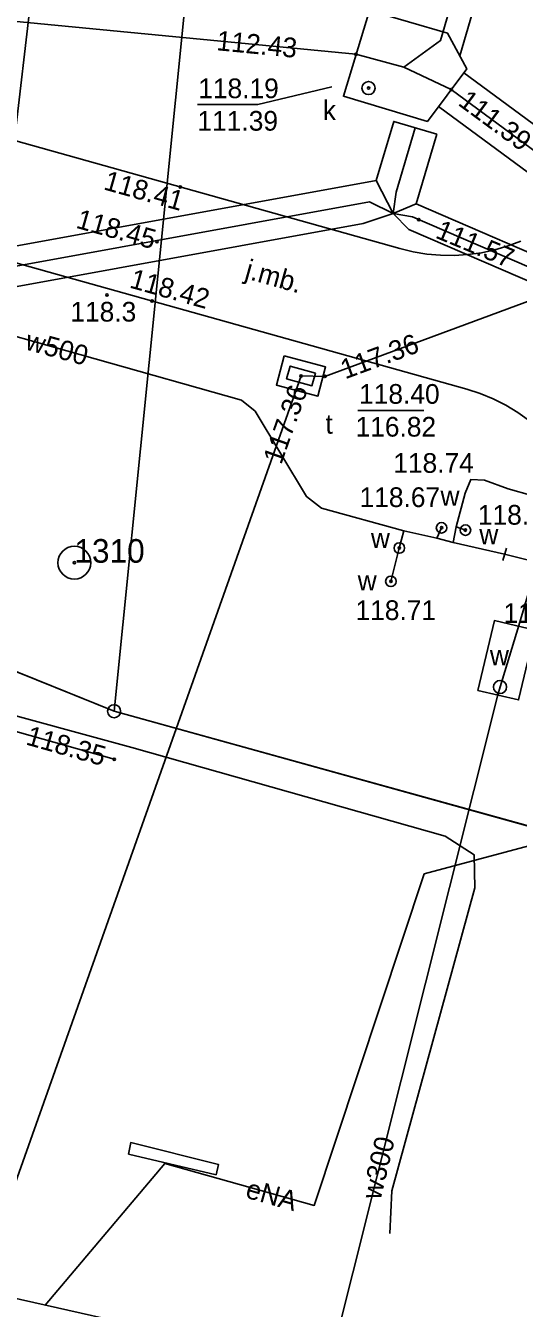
# Model space of a CAD drawing. Extents: x 6424617 to 6425697, y 5665845 to 5667190.
# Drawn here: x 6425255.39 to 6425274.14, y 5665914.92 to 5665963.78 of the extents above; entities that cross this region are included whole.
import ezdxf

# ---------------------------------------------------------------- set-up
doc = ezdxf.new("R2010")
doc.units = 0
for name, color, linetype in [('Warstwa 1', 7, 'Continuous'), ('Warstwa 10', 7, 'Continuous'), ('Warstwa 12', 7, 'Continuous'), ('Warstwa 13', 7, 'Continuous'), ('Warstwa 14', 7, 'Continuous'), ('Warstwa 15', 7, 'Continuous'), ('Warstwa 16', 7, 'Continuous'), ('Warstwa 18', 7, 'Continuous'), ('Warstwa 20', 7, 'Continuous'), ('Warstwa 25', 7, 'Continuous'), ('Warstwa 3', 7, 'Continuous'), ('Warstwa 4', 7, 'Continuous'), ('Warstwa 5', 7, 'Continuous'), ('Warstwa 6', 7, 'Continuous'), ('Warstwa 61', 7, 'Continuous'), ('Warstwa 63', 7, 'Continuous'), ('Warstwa 8', 7, 'Continuous')]:
    doc.layers.add(name, color=color, linetype=linetype)

msp = doc.modelspace()

# ---------------------------------------------------------------- linework, layer by layer
at = {"layer": 'Warstwa 1'}
for p, q in [((6425258.752, 5665937.662), (6425261.42, 5665964.23)), ((6425258.752, 5665937.662), (6425261.42, 5665964.23)), ((6425244.899, 5665943.26), (6425258.752, 5665937.662)), ((6425244.899, 5665943.26), (6425258.752, 5665937.662)), ((6425258.752, 5665937.662), (6425276.622, 5665932.707)), ((6425258.752, 5665937.662), (6425276.622, 5665932.707))]:
    msp.add_line(p, q, dxfattribs=at)
at = {"layer": 'Warstwa 10'}
msp.add_lwpolyline([(6425211.857, 5665948.846), (6425223.704, 5665945.691), (6425224.859, 5665945.38), (6425225.544, 5665945.118), (6425226.799, 5665944.215), (6425228.819, 5665944.228), (6425238.819, 5665941.267), (6425244.003, 5665939.703), (6425246.426, 5665939.319), (6425247.342, 5665939.052), (6425258.757, 5665935.835)], dxfattribs=at)
msp.add_circle((6425258.752, 5665937.662), 0.25, dxfattribs=at)
at = {"layer": 'Warstwa 12'}
for points in [[(6425253.544, 5665915.623), (6425265.869, 5665950.435), (6425266.779, 5665950.417), (6425296.453, 5665961.394), (6425297.023, 5665964.259), (6425297.478, 5665978.649), (6425298.169, 5665995.052), (6425299.378, 5666026.719), (6425299.402, 5666028.422), (6425299.614, 5666031.156), (6425302.19, 5666041.957)], [(6425072.972, 5666031.235), (6425127.389, 5666016.189), (6425160.219, 5666007.031), (6425200.399, 5665995.948), (6425194.084, 5665968.641), (6425195.818, 5665968.224), (6425197.014, 5665967.931), (6425198.547, 5665967.517), (6425202.73, 5665966.36), (6425217.62, 5665962.23), (6425252.45, 5665952.66), (6425263.6, 5665949.51), (6425264.12, 5665949.09), (6425266.08, 5665945.84), (6425266.65, 5665945.4), (6425269.78, 5665944.54), (6425271.04, 5665944.25), (6425271.66, 5665944.09)], [(6425271.911, 5665962.632), (6425271.911, 5665962.632), (6425277.06, 5665980.223), (6425284.151, 5666004.833), (6425289.436, 5666023.482)], [(6425217.09, 5665967.6), (6425267.96, 5665962.69), (6425269.78, 5665962.199)], [(6425290.289, 5665948.541), (6425272.069, 5665961.981)], [(6425209.447, 5665961.043), (6425206.811, 5665951.338), (6425214.861, 5665949.022), (6425226.423, 5665945.552), (6425227.017, 5665945.781), (6425227.865, 5665945.086), (6425246.227, 5665939.933), (6425247.929, 5665939.412), (6425259.426, 5665936.283), (6425271.359, 5665932.907), (6425272.456, 5665932.197), (6425272.483, 5665930.936), (6425269.324, 5665919.399), (6425269.244, 5665917.77)], [(6425271.108, 5665960.701), (6425289.338, 5665947.254)], [(6425239.977, 5665952.642), (6425268.727, 5665957.882), (6425269.372, 5665956.617), (6425268.237, 5665956.238), (6425240.344, 5665951.167), (6425240.093, 5665951.563)], [(6425256.133, 5665915.043), (6425260.687, 5665920.438), (6425266.372, 5665918.839), (6425270.56, 5665931.463), (6425288.676, 5665936.324), (6425300.893, 5665946.423), (6425301.041, 5665946.702)], [(6425271.78, 5665944.69), (6425272.12, 5665945.97), (6425272.34, 5665946.49), (6425272.85, 5665946.47), (6425273.75, 5665946.14), (6425275.56, 5665945.62)], [(6425275.56, 5665945.62), (6425275.38, 5665945.05), (6425274.167, 5665940.931), (6425273.446, 5665938.586), (6425273.36, 5665938.282), (6425266.932, 5665912.621)], [(6425269.78, 5665944.54), (6425269.61, 5665943.88), (6425269.29, 5665942.61)], [(6425271.04, 5665944.25), (6425271.22, 5665944.65)], [(6425271.66, 5665944.09), (6425271.78, 5665944.69)], [(6425271.78, 5665944.69), (6425272.13, 5665944.56)], [(6425271.66, 5665944.09), (6425273.62, 5665943.64)], [(6425273.62, 5665943.64), (6425279.102, 5665942.268), (6425300.915, 5665936.254)]]:
    msp.add_lwpolyline(points, dxfattribs=at)
for points in [[(6425271.036, 5665959.646), (6425270.258, 5665956.985), (6425269.372, 5665956.617), (6425268.727, 5665957.882), (6425269.397, 5665960.13)], [(6425270.258, 5665956.985), (6425283.168, 5665951.403), (6425282.776, 5665950.484), (6425269.972, 5665956.008), (6425269.372, 5665956.617)]]:
    msp.add_lwpolyline(points, close=True, dxfattribs=at)
at = {"layer": 'Warstwa 13'}
msp.add_circle((6425258.48, 5665953.52), 0.045, dxfattribs=at)
at = {"layer": 'Warstwa 14'}
msp.add_line((6425270.546, 5665949.119), (6425268.031, 5665949.119), dxfattribs=at)
msp.add_lwpolyline([(6425261.926, 5665960.774), (6425264.222, 5665960.774), (6425267.042, 5665961.446)], dxfattribs=at)
for centre in [(6425267.96, 5665962.69), (6425268.44, 5665961.4), (6425271.589, 5665961.341), (6425270.348, 5665956.392), (6425265.869, 5665950.435), (6425266.779, 5665950.417), (6425265.675, 5665949.888), (6425271.22, 5665944.65), (6425272.13, 5665944.56), (6425269.61, 5665943.88), (6425269.29, 5665942.61), (6425258.757, 5665935.835)]:
    msp.add_circle(centre, 0.045, dxfattribs=at)
at = {"layer": 'Warstwa 16'}
msp.add_lwpolyline([(6425233.556, 5665920.105), (6425235.46, 5665939.14), (6425237.55, 5665959.09), (6425240.03, 5665979.73), (6425240.18, 5665980.97), (6425240.98, 5665980.89), (6425257.234, 5665978.824), (6425257.08, 5665977.61), (6425254.67, 5665956.93), (6425252.51, 5665937.36), (6425250.58, 5665917.74), (6425250.453, 5665916.316)], dxfattribs=at)
for points in [[(6425268.47, 5665964.35), (6425271.45, 5665963.49), (6425272.18, 5665962.13), (6425270.68, 5665960.13), (6425267.48, 5665961.09)], [(6425265.228, 5665951.2), (6425266.804, 5665950.786), (6425266.51, 5665949.669), (6425264.934, 5665950.083)], [(6425272.602, 5665938.458), (6425273.233, 5665941.114), (6425274.78, 5665940.746), (6425274.149, 5665938.091)]]:
    msp.add_lwpolyline(points, close=True, dxfattribs=at)
at = {"layer": 'Warstwa 18'}
msp.add_lwpolyline([(6425259.298, 5665920.794), (6425259.383, 5665921.233), (6425262.733, 5665920.393), (6425262.635, 5665920.005), (6425259.298, 5665920.794)], dxfattribs=at)
at = {"layer": 'Warstwa 20'}
msp.add_line((6425273.551, 5665943.4), (6425273.689, 5665943.88), dxfattribs=at)
at = {"layer": 'Warstwa 25'}
for centre in [(6425261.271, 5665957.634), (6425260.384, 5665955.546), (6425260.201, 5665953.286)]:
    msp.add_circle(centre, 0.045, dxfattribs=at)
at = {"layer": 'Warstwa 3'}
for radius in [0.625, 0.045]:
    msp.add_circle((6425257.24, 5665943.32), radius, dxfattribs=at)
at = {"layer": 'Warstwa 4'}
msp.add_lwpolyline([(6425266.418, 5665950.54), (6425265.456, 5665950.811), (6425265.32, 5665950.33), (6425266.282, 5665950.059)], close=True, dxfattribs=at)
for centre, radius in [((6425268.44, 5665961.4), 0.25), ((6425271.22, 5665944.65), 0.2), ((6425272.13, 5665944.56), 0.2), ((6425269.61, 5665943.88), 0.2), ((6425269.29, 5665942.61), 0.2), ((6425273.446, 5665938.586), 0.25)]:
    msp.add_circle(centre, radius, dxfattribs=at)
at = {"layer": 'Warstwa 6'}
for points in [[(6425325.89, 5666241.74), (6425306.64, 5666159.22), (6425302.03, 5666141.46), (6425286.06, 5666058.16), (6425282.55, 5666028.38), (6425277.55, 5665972.9), (6425261.42, 5665964.23), (6425258.752, 5665937.662), (6425276.622, 5665932.707), (6425278.506, 5665940.485), (6425294.186, 5666005.104), (6425300.721, 5666032.019), (6425302.837, 5666040.775), (6425307.383, 5666059.502), (6425320.3, 5666112.75), (6425321.48, 5666117.61), (6425331.55, 5666159.11), (6425352.539, 5666245.598)], [(6425312.278, 5666201.804), (6425305.245, 5666173.41), (6425290.169, 5666109.024), (6425288.966, 5666103.799), (6425282.481, 5666076.105), (6425255.27, 5665979.789), (6425246.948, 5665948.976), (6425244.899, 5665943.26), (6425258.752, 5665937.662), (6425261.42, 5665964.23), (6425277.55, 5665972.9), (6425282.55, 5666028.38), (6425286.06, 5666058.16), (6425302.03, 5666141.46), (6425306.64, 5666159.22), (6425325.89, 5666241.74)], [(6425345.135, 5665913.693), (6425298.509, 5665926.633), (6425276.622, 5665932.707), (6425258.752, 5665937.662), (6425244.899, 5665943.26), (6425247.916, 5665916.885)]]:
    msp.add_lwpolyline(points, dxfattribs=at)
at = {"layer": 'Warstwa 61'}
for points in [[(6425269.78, 5665962.199), (6425271.18, 5665963.206), (6425276.132, 5665980.161), (6425283.299, 5666005.062), (6425288.56, 5666023.714), (6425288.702, 5666024.841), (6425289.147, 5666025.888), (6425292.203, 5666037.875), (6425298.894, 5666064.561), (6425298.946, 5666064.768)], [(6425290.796, 5665946.738), (6425289.814, 5665947.898), (6425271.589, 5665961.341), (6425269.78, 5665962.199)], [(6425270.217, 5665959.888), (6425269.493, 5665957.434), (6425269.372, 5665956.617)], [(6425269.372, 5665956.617), (6425268.482, 5665957.06), (6425240.161, 5665951.905), (6425239.595, 5665952.055), (6425239.595, 5665952.055)], [(6425282.972, 5665950.944), (6425282.97, 5665950.944), (6425270.115, 5665956.497), (6425269.372, 5665956.617)]]:
    msp.add_lwpolyline(points, dxfattribs=at)
at = {"layer": 'Warstwa 63'}
msp.add_lwpolyline([(6425341.164, 5665895.978), (6425588.9, 5667000.928), (6424898.307, 5667155.763), (6424650.57, 5666050.814)], close=True, dxfattribs=at)
at = {"layer": 'Warstwa 8'}
for p, q in [((6425206.422, 5665973.042), (6425269.632, 5665955.285)), ((6425191.19, 5665972.647), (6425272.176, 5665949.927)), ((6425269.632, 5665955.285), (6425270.14, 5665955.162)), ((6425272.739, 5665955.129), (6425273.25, 5665955.238)), ((6425273.25, 5665955.238), (6425273.752, 5665955.385)), ((6425273.752, 5665955.385), (6425274.241, 5665955.57)), ((6425270.14, 5665955.162), (6425270.656, 5665955.078)), ((6425270.656, 5665955.078), (6425271.177, 5665955.032)), ((6425271.177, 5665955.032), (6425271.699, 5665955.025)), ((6425271.699, 5665955.025), (6425272.221, 5665955.058)), ((6425272.221, 5665955.058), (6425272.739, 5665955.129)), ((6425272.176, 5665949.927), (6425272.688, 5665949.761)), ((6425272.688, 5665949.761), (6425273.186, 5665949.557)), ((6425273.186, 5665949.557), (6425273.667, 5665949.315)), ((6425273.667, 5665949.315), (6425274.127, 5665949.037)), ((6425274.127, 5665949.037), (6425274.565, 5665948.724))]:
    msp.add_line(p, q, dxfattribs=at)

# ---------------------------------------------------------------- texts
at = {"layer": 'Warstwa 13'}
msp.add_text('118.3', height=0.75, dxfattribs=at).set_placement((6425257.086, 5665952.505))
for s, rotation, p in [('w500', 344.6341, (6425255.328, 5665951.455)), ('w300', 76.7248, (6425268.895, 5665919.02)), ('eNA', 344.2903, (6425263.714, 5665919.145))]:
    msp.add_text(s, height=0.75, rotation=rotation, dxfattribs=at).set_placement(p)
at = {"layer": 'Warstwa 14'}
for s, rotation, p in [('112.43', 354.489, (6425262.627, 5665962.843)), ('111.39', 323.5836, (6425271.809, 5665960.777)), ('111.57', 337.3461, (6425270.944, 5665955.711)), ('117.36', 20.2999, (6425267.547, 5665950.301)), ('117.36', 70.5025, (6425265.113, 5665947.029)), ('118.35', 344.2617, (6425255.357, 5665936.403))]:
    msp.add_text(s, height=0.75, rotation=rotation, dxfattribs=at).set_placement(p)
for s, p in [('111.39', (6425261.926, 5665959.777)), ('116.82', (6425267.945, 5665948.124))]:
    msp.add_text(s, height=0.75, dxfattribs=at).set_placement(p)
at = {"layer": 'Warstwa 15'}
for s, p in [('118.19', (6425261.955, 5665961.014)), ('118.40', (6425268.079, 5665949.374)), ('118.74', (6425269.38, 5665946.744)), ('118.67', (6425268.097, 5665945.441)), ('118.74', (6425272.601, 5665944.77)), ('118.71', (6425267.943, 5665941.137)), ('119.01', (6425273.578, 5665941.028))]:
    msp.add_text(s, height=0.75, dxfattribs=at).set_placement(p)
at = {"layer": 'Warstwa 25'}
for s, rotation, p in [('118.41', 344.3075, (6425258.315, 5665957.547)), ('118.45', 344.3075, (6425257.264, 5665956.084)), ('118.42', 344.3304, (6425259.303, 5665953.808))]:
    msp.add_text(s, height=0.75, rotation=rotation, dxfattribs=at).set_placement(p)
at = {"layer": 'Warstwa 4'}
msp.add_text('1310', height=0.9, dxfattribs=at).set_placement((6425257.24, 5665943.32))
at = {"layer": 'Warstwa 5'}
for s, p in [('k', (6425266.697, 5665960.179)), ('t', (6425266.799, 5665948.234)), ('w', (6425271.179, 5665945.487)), ('w', (6425268.529, 5665943.881)), ('w', (6425272.657, 5665944.026)), ('w', (6425268.027, 5665942.263)), ('w', (6425273.06, 5665939.415))]:
    msp.add_text(s, height=0.75, dxfattribs=at).set_placement(p)
at = {"layer": 'Warstwa 8'}
msp.add_text('j.mb.', height=0.75, rotation=344.3304, dxfattribs=at).set_placement((6425263.692, 5665954.164))

doc.saveas('drawing.dxf')
